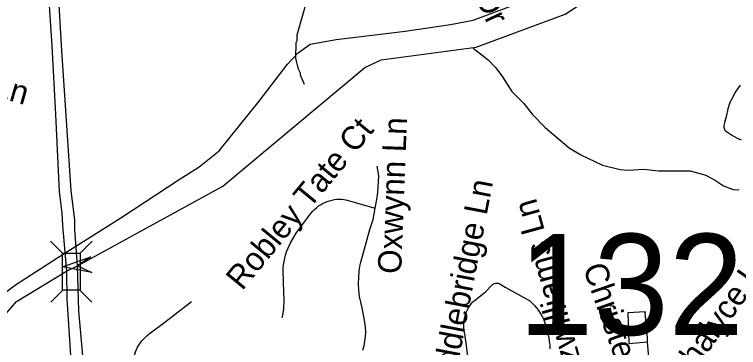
# Model space of a CAD drawing. Extents: x 1383679 to 1536984, y 460658 to 651027.
# Drawn here: x 1467206 to 1470144, y 506122 to 507474 of the extents above; entities that cross this region are included whole.
import ezdxf

# ---------------------------------------------------------------- set-up
doc = ezdxf.new("R2010")
doc.units = 0
for name, color, linetype in [('Exist Hydrographic Creek Single Shore', 7, 'Continuous'), ('Exist Hydrographic Misc Water Feature', 7, 'Continuous'), ('Exist Road Non-System Type 51', 7, 'Continuous'), ('Exist Road Non-System Type 51 Label', 7, 'Continuous'), ('Exist Road Primary NC Structure Standard Bridge CELL', 7, 'Continuous'), ('Exist Road Primary NC UnDivided 4 Lane Attributed', 7, 'Continuous'), ('Exist Road Secondary Structure Standard Bridge Attributed CELL', 7, 'Continuous'), ('Exist Road Secondary Structure Standard Bridge Number Label', 7, 'Continuous'), ('Exist Utilities Electrical Transmission Line', 7, 'Continuous')]:
    doc.layers.add(name, color=color, linetype=linetype)

msp = doc.modelspace()

# ---------------------------------------------------------------- linework, layer by layer
at = {"layer": 'Exist Hydrographic Creek Single Shore'}
msp.add_lwpolyline([(1466640.3, 505263.3), (1466742.3, 505382.7), (1466881.4, 505681.8), (1466971.3, 506028), (1467214.9, 506309.6), (1467416.8, 506431.6), (1467461.6, 506454.1), (1468051.3, 506777.7), (1468627.3, 507258.4), (1468694.3, 507289.8), (1469079.3, 507341.2), (1469440.3, 507475.1), (1469575.3, 507564.3), (1469804.3, 507786.2), (1469813.3, 507835.2), (1470061.3, 508191.3), (1470684.4, 508930.4), (1471481.3, 509682.5), (1471649.3, 509777.6)], dxfattribs=at)
at = {"layer": 'Exist Hydrographic Misc Water Feature'}
for points in [[(1468383.3, 507189.5), (1468366.1, 507227.8), (1468366.3, 507235.8), (1468358.6, 507251.9), (1468347.4, 507296.2), (1468348.7, 507360.2), (1468352.8, 507368.1), (1468353.4, 507392.1), (1468385.1, 507504.6), (1468389, 507575.3), (1468386.3, 507651.9)], [(1469067.6, 507337.2), (1469127.9, 507289.9), (1469159.3, 507257.3), (1469186.6, 507220.7), (1469223.4, 507162), (1469272.5, 507112.9), (1469306, 507069.2), (1469358.6, 507015.2), (1469457.1, 506933.1), (1469504.5, 506904.1), (1469591.8, 506862.3), (1469663.4, 506844.8), (1469695.4, 506842.2), (1469759.6, 506846.8), (1469818.5, 506839.9), (1469947.5, 506838.9), (1470011.2, 506821.5), (1470050.9, 506800.7), (1470082.5, 506778.1), (1470122.1, 506763.3), (1470146.2, 506762.7)]]:
    msp.add_lwpolyline(points, dxfattribs=at)
at = {"layer": 'Exist Road Non-System Type 51'}
for points in [[(1470150.3, 507187.4), (1470139.6, 507172.9), (1470130.4, 507158.4), (1470120.5, 507138.5), (1470108.3, 507116.4), (1470100.6, 507090.5), (1470093, 507059.2), (1470086.9, 507036.3), (1470084.9, 507028.1), (1470084.3, 507021.8), (1470084.3, 507016.9), (1470084.9, 507013.2), (1470086.3, 507009.2), (1470088.1, 507005.2), (1470090.9, 507001.5), (1470102.3, 506993.8), (1470119.8, 506983), (1470128.6, 506977.8), (1470138, 506972.7), (1470154.3, 506965.6)], [(1468670.2, 506688.6), (1468672.7, 506701.9), (1468677.4, 506731.9), (1468680.2, 506753.1), (1468682.2, 506774.4), (1468683.4, 506795.8), (1468683.8, 506817.2), (1468683.8, 506818.8), (1468677.2, 506858.9)], [(1468292.9, 506243.2), (1468294.7, 506253.7), (1468298.5, 506278.8), (1468300.1, 506314.5), (1468299.6, 506347.1), (1468296.5, 506433.2), (1468296.8, 506444), (1468298, 506457.5), (1468299.9, 506471), (1468302.6, 506484.3), (1468306, 506497.5), (1468310.1, 506510.5), (1468314.9, 506523.2), (1468320.5, 506535.6), (1468326.7, 506547.6), (1468349.7, 506586.1), (1468399.5, 506653.7), (1468407.5, 506664.4), (1468416.5, 506675.3), (1468423.5, 506682.7), (1468431, 506689.6), (1468439, 506696), (1468447.4, 506701.7), (1468456.2, 506706.8), (1468465.4, 506711.2), (1468474.8, 506715), (1468484.9, 506718.2), (1468494.7, 506721), (1468504.1, 506723), (1468513.7, 506724.2), (1468523.3, 506724.6), (1468532.9, 506724.2), (1468542.4, 506723), (1468550.3, 506721.5), (1468670.2, 506688.6)], [(1468619.3, 506110.9), (1468624.5, 506129.3), (1468628.2, 506148.1), (1468630.5, 506167.1), (1468631.3, 506186.3), (1468630.6, 506205.4), (1468628.3, 506224.7), (1468628.2, 506225.3), (1468616.5, 506283.4), (1468606.6, 506329.5), (1468603.8, 506355.5), (1468602.6, 506381.3), (1468603.1, 506407.2), (1468605.2, 506433), (1468608.9, 506458.5), (1468610.8, 506468.7), (1468648.6, 506601.8), (1468657.7, 506630.1), (1468660.9, 506642.1), (1468667.2, 506671.9), (1468670.2, 506688.6)], [(1469046.4, 506073.9), (1469039.3, 506141.5), (1469030.7, 506192.5), (1469029.6, 506203), (1469029.3, 506213.6), (1469029.7, 506224.1), (1469031, 506234.6), (1469033, 506244.9), (1469035.8, 506255.1), (1469039.3, 506265), (1469043.6, 506274.7), (1469048.3, 506283.4), (1469053.7, 506291.8), (1469059.7, 506299.7), (1469066.3, 506307.1), (1469070.3, 506310.9), (1469119.2, 506350.3), (1469142.8, 506374.7), (1469146.2, 506378), (1469150, 506380.6), (1469153.9, 506382.5), (1469158.1, 506383.7), (1469162.4, 506384.1), (1469166.6, 506383.6), (1469170.8, 506382.5), (1469172.1, 506381.9), (1469197.6, 506367.3), (1469260.3, 506331.5), (1469296.9, 506311.5), (1469306.6, 506302.7), (1469315.7, 506293.2), (1469324.2, 506283.3), (1469332.2, 506272.8), (1469339.4, 506262), (1469346, 506250.7), (1469351.9, 506239.1), (1469357.1, 506225.9), (1469362.3, 506209.9), (1469366.8, 506193.7), (1469370.4, 506177.3), (1469373.6, 506162.4), (1469376, 506147.5), (1469377.8, 506132.4), (1469378.8, 506117.2)], [(1467712.2, 505734.8), (1467707.2, 505813.3), (1467696.3, 505962.5), (1467690.7, 506055), (1467690.5, 506065.1), (1467691.1, 506075.2), (1467692.4, 506085.3), (1467694.5, 506095.2), (1467697.5, 506104.9), (1467701.1, 506114.3), (1467705.5, 506123.5), (1467710.5, 506132.2), (1467716.3, 506140.6), (1467724.7, 506151), (1467733.8, 506160.9), (1467743.4, 506170.2), (1467753.6, 506178.9), (1467763.4, 506186.4), (1467816.7, 506225.8), (1467924.9, 506309.6)], [(1469775, 506145.8), (1469773.7, 506161), (1469765.1, 506263.5), (1469766, 506267.5), (1469694.6, 506262.7), (1469699.3, 506142), (1469700.2, 506138.6), (1469775, 506145.8)], [(1469914, 505902.8), (1469899.7, 505906.7), (1469885.7, 505911.4), (1469871.9, 505916.8), (1469858.4, 505922.9), (1469845.2, 505929.7), (1469841.5, 505931.8), (1469833, 505939), (1469825.1, 505946.7), (1469817.7, 505954.9), (1469810.9, 505963.7), (1469804.7, 505972.9), (1469799.3, 505982.6), (1469794.5, 505992.6), (1469790.4, 506002.9), (1469787.1, 506013.5), (1469785.7, 506019.2), (1469775, 506145.8)]]:
    msp.add_lwpolyline(points, dxfattribs=at)
at = {"layer": 'Exist Road Primary NC Structure Standard Bridge CELL'}
for p, q in [((1467353, 506554.6), (1467401.8, 506505.8)), ((1467521.2, 506554.6), (1467472.4, 506505.8)), ((1467403.1, 506354.7), (1467354.3, 506305.9)), ((1467472.1, 506354.7), (1467520.8, 506305.9))]:
    msp.add_line(p, q, dxfattribs=at)
msp.add_lwpolyline([(1467472.4, 506505.8), (1467472.4, 506354.7), (1467401.8, 506354.7), (1467401.8, 506505.8)], close=True, dxfattribs=at)
at = {"layer": 'Exist Road Primary NC UnDivided 4 Lane Attributed'}
for points in [[(1467336.2, 507673.8), (1467358.5, 507347), (1467373.1, 507068.3), (1467387.3, 506756), (1467397.9, 506667.2), (1467401.8, 506618), (1467416.8, 506431.6)], [(1467461.6, 506454.1), (1467451.1, 506599.8), (1467451.1, 506638.8), (1467437, 506759.5), (1467397.9, 507327.4), (1467383.8, 507583)], [(1467948.7, 502420.3), (1467929.9, 502521.5), (1467906.5, 502640.8), (1467858.4, 502907.8), (1467837.1, 503057.3), (1467807.7, 503276.2), (1467719.7, 503858.9), (1467614.9, 504564.6), (1467602.1, 504698.3), (1467578.1, 504813.1), (1467566.5, 504934.7), (1467562.9, 504967.1), (1467556.8, 505026.7), (1467535.4, 505232.3), (1467522.1, 505408.5), (1467503.3, 505667.8), (1467508.7, 505710.5), (1467511.5, 505732.6), (1467492.8, 505983.1), (1467466.8, 506271.5), (1467461.6, 506454.1)], [(1467416.8, 506431.6), (1467418.2, 506318.6), (1467441.9, 505966.8), (1467460.8, 505820.6), (1467469.8, 505663.3), (1467479.4, 505435.2), (1467493.4, 505272.9), (1467511.9, 505037.2), (1467532.7, 504815.8), (1467559.4, 504685), (1467674.3, 503906.9), (1467743.6, 503401.7), (1467789, 503068), (1467821.1, 502878.4), (1467869.1, 502614.1), (1467891.1, 502515), (1467910.7, 502409.6)]]:
    msp.add_lwpolyline(points, dxfattribs=at)
at = {"layer": 'Exist Road Secondary Structure Standard Bridge Attributed CELL'}
msp.add_lwpolyline([(1467520.8, 506427.2), (1467400.9, 506449.2), (1467515.7, 506490.1), (1467461.6, 506454.1)], close=True, dxfattribs=at)
at = {"layer": 'Exist Utilities Electrical Transmission Line'}
msp.add_lwpolyline([(1467125.5, 506313.7), (1467210.6, 506376.2), (1467378.8, 506485.1), (1467638, 506648.1), (1467874.9, 506803.8), (1467956, 506856.2), (1468037.3, 506920.8), (1468199, 507121.8), (1468313.9, 507271.8), (1468356.9, 507319), (1468405.4, 507354), (1468511.8, 507372.1), (1468790.7, 507406.9), (1468975.3, 507433.4), (1469067.7, 507451.5), (1469252.9, 507520)], dxfattribs=at)

# ---------------------------------------------------------------- texts
at = {"layer": 'Exist Road Non-System Type 51 Label'}
for s, rotation, p in [('Providence Square Dr', 294.9885, (1468601.3, 508555.6)), ('River Oaks Ln', 344.0418, (1466474.4, 507327.8)), ('Robley Tate Ct', 50.5507, (1468130, 506350.2)), ('Oxwynn Ln', 87.8357, (1468774.8, 506420.1)), ('Middlebridge Ln', 79.1529, (1468978.1, 505907.1)), ('Fitzwilliams Ln', 105.497, (1469541.4, 505936.7)), ('Chalyce Ln', 54.7827, (1469922.6, 505963.1)), ('Christensens Ct', 289.2594, (1469511.5, 506446.7))]:
    msp.add_text(s, height=95, rotation=rotation, dxfattribs=at).set_placement(p)
at = {"layer": 'Exist Road Secondary Structure Standard Bridge Number Label'}
msp.add_text('132', height=410.1, dxfattribs=at).set_placement((1469250, 506173.4))

doc.saveas('drawing.dxf')
